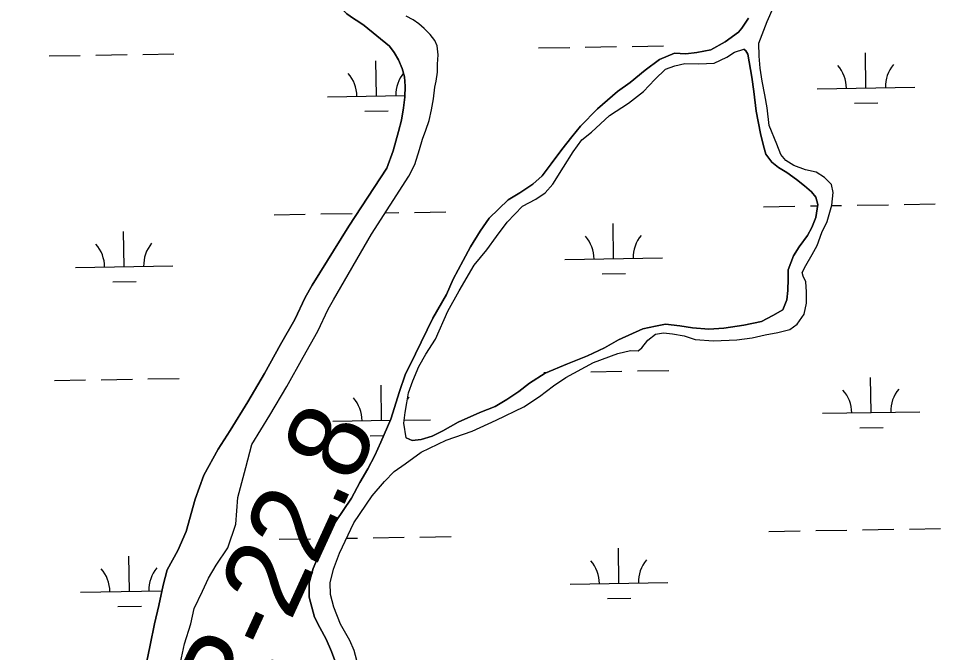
# Model space of a CAD drawing. Extents: x 3855477 to 3893699, y 299188 to 325115.
# Drawn here: x 3867459 to 3868405, y 315089 to 315738 of the extents above; entities that cross this region are included whole.
import ezdxf

# ---------------------------------------------------------------- set-up
doc = ezdxf.new("R2010")
doc.units = 0
for name, color, linetype in [('V-RIVR-EDGE', 7, 'Continuous'), ('V-RIVR-RANG-IDEN', 7, 'Continuous'), ('V-TOPO-SHOR', 7, 'Continuous'), ('V-WETL-SWMP', 7, 'Continuous')]:
    doc.layers.add(name, color=color, linetype=linetype)

msp = doc.modelspace()

# ---------------------------------------------------------------- linework, layer by layer
at = {"layer": 'V-RIVR-EDGE'}
msp.add_spline([(3862579.14, 316706.58), (3862618.94, 316682.57), (3862652.77, 316666.14), (3862683.04, 316656.5), (3862696.18, 316652.88), (3862701.35, 316646.89), (3862715.28, 316640.08), (3862730.01, 316634.47), (3862738.78, 316633.65), (3862748.32, 316626.05), (3862763.45, 316620.43), (3862771.01, 316614.84), (3862792.51, 316606.02), (3862806.84, 316598.81), (3862817.99, 316594.4), (3862834.31, 316586.78), (3862853.02, 316578.37), (3862861.77, 316570.77), (3862880.08, 316564.75), (3862890.05, 316564.73), (3862900.01, 316564.3), (3862907.58, 316561.49), (3862923.9, 316554.68), (3862944.6, 316544.66), (3862975.64, 316529.04), (3863008.68, 316511.03), (3863036.93, 316493.42), (3863051.26, 316484.22), (3863059.61, 316479.82), (3863073.14, 316469.42), (3863078.7, 316461.84), (3863091.04, 316455.43), (3863113.73, 316446.6), (3863137.23, 316440.57), (3863166.3, 316430.53), (3863183.42, 316425.71), (3863207.7, 316412.1), (3863228, 316399.69), (3863238.35, 316395.68), (3863252.68, 316390.47), (3863259.44, 316385.27), (3863266.6, 316378.08), (3863269.37, 316370.9), (3863279.32, 316363.3), (3863294.44, 316355.69), (3863309.17, 316346.89), (3863343, 316331.26), (3863355.34, 316322.06), (3863380.4, 316304.47), (3863423.37, 316277.26), (3863452.02, 316258.46), (3863472.72, 316247.65), (3863532.42, 316214.82), (3863576.2, 316192.79), (3863612.02, 316173.97), (3863662.97, 316147.94), (3863701.98, 316129.91), (3863762.09, 316101.46), (3863803.49, 316080.64), (3863847.67, 316056.62), (3863876.33, 316044.19), (3863896.63, 316031.79), (3863917.72, 316020.58), (3863971.85, 315991.35), (3864020.81, 315966.12), (3864054.23, 315946.51), (3864091.65, 315926.89), (3864114.73, 315913.68), (3864131.85, 315906.86), (3864146.97, 315897.66), (3864174.04, 315883.64), (3864183.18, 315874.06), (3864194.33, 315870.44), (3864207.47, 315866.82), (3864224.19, 315858.81), (3864239.32, 315850.4), (3864262.4, 315839.98), (3864273.56, 315837.17), (3864288.68, 315830.35), (3864303.82, 315827.93), (3864315.37, 315825.11), (3864338.47, 315817.08), (3864360.77, 315810.65), (3864391.41, 315792.24), (3864418.87, 315776.23), (3864435.97, 315762.24), (3864459.04, 315741.86), (3864510.37, 315709.85), (3864535.44, 315695.84), (3864548.97, 315685.44), (3864561.3, 315675.85), (3864568.85, 315666.66), (3864582.37, 315656.66), (3864595.1, 315647.07), (3864600.67, 315641.08), (3864607.02, 315633.09), (3864612.59, 315626.3), (3864620.15, 315622.69), (3864637.27, 315615.88), (3864659.57, 315609.05), (3864678.28, 315601.03), (3864697.4, 315595.4), (3864745.56, 315571.77), (3864769.85, 315563.74), (3864787.37, 315555.73), (3864811.24, 315540.52), (3864821.2, 315537.71), (3864833.16, 315537.68), (3864842.32, 315536.46), (3864849.48, 315531.26), (3864857.43, 315522.87), (3864872.16, 315516.86), (3864908, 315506.01), (3864925.13, 315500.39), (3864937.87, 315498.76), (3864948.62, 315491.56), (3864956.98, 315489.55), (3864964.15, 315487.54), (3865017.51, 315468.28), (3865068.47, 315449.82), (3865096.34, 315439.39), (3865128.59, 315424.96), (3865154.87, 315414.93), (3865175.96, 315401.73), (3865212.19, 315385.7), (3865243.63, 315368.48), (3865263.13, 315356.48), (3865277.85, 315348.07), (3865296.96, 315338.06), (3865316.47, 315331.24), (3865337.16, 315318.04), (3865369.39, 315298.43), (3865405.2, 315275.22), (3865431.87, 315259.61), (3865448.19, 315254), (3865473.66, 315238.39), (3865499.13, 315224.78), (3865515.06, 315217.96), (3865531.77, 315209.15), (3865549.68, 315199.54), (3865571.18, 315191.52), (3865609, 315173.09), (3865653.97, 315145.48), (3865693.76, 315123.07), (3865732.77, 315101.85), (3865776.94, 315077.43), (3865798.43, 315063.82), (3865826.69, 315046.62), (3865853.35, 315032.6), (3865883.2, 315017.39), (3865895.15, 315011.38), (3865904.29, 315003.78), (3865913.04, 314994.59), (3865919.8, 314990.19), (3865927.77, 314987.38), (3865939.71, 314983.37), (3865950.47, 314980.55), (3865961.62, 314976.54), (3865977.53, 314967.34), (3866028.88, 314942.9), (3866056.75, 314928.48), (3866076.64, 314915.28), (3866096.53, 314901.68), (3866120.41, 314888.47), (3866143.9, 314878.05), (3866161.41, 314867.25), (3866178.14, 314862.82), (3866201.24, 314856.79), (3866223.14, 314850.36), (3866245.83, 314837.55), (3866263.73, 314827.14), (3866282.84, 314818.72), (3866292.41, 314818.7), (3866300.78, 314818.28), (3866309.94, 314816.27), (3866326.66, 314808.65), (3866348.53, 314791.06), (3866360.08, 314786.25), (3866377.59, 314778.64), (3866387.55, 314775.02), (3866394.31, 314767.44), (3866401.87, 314762.24), (3866413.81, 314757.03), (3866423.36, 314751.42), (3866432.12, 314749.81), (3866437.69, 314746.21), (3866445.65, 314739.41), (3866454.4, 314732.22), (3866485.45, 314718.99), (3866510.53, 314708.56), (3866533.21, 314691.37), (3866541.97, 314691.35), (3866549.94, 314690.93), (3866556.31, 314686.53), (3866561.87, 314678.55), (3866573.8, 314670.15), (3866598.9, 314663.71), (3866631.14, 314649.28), (3866660.61, 314640.44), (3866694.86, 314628.4), (3866748.2, 314604.36), (3866780.45, 314591.52), (3866811.1, 314575.51), (3866846.93, 314561.47), (3866895.5, 314539.03), (3866932.13, 314524.59), (3866954.81, 314513.38), (3866988.26, 314500.54), (3867018.51, 314486.52), (3867041.2, 314475.3), (3867068.66, 314458.5), (3867097.31, 314440.09), (3867123.99, 314432.46), (3867147.11, 314433.2), (3867169.41, 314427.96), (3867197.28, 314417.13), (3867215.2, 314410.71), (3867238.69, 314401.49), (3867251.43, 314396.27), (3867258.61, 314395.86), (3867271.36, 314397.42), (3867288.1, 314397.78), (3867302.45, 314396.15), (3867345.46, 314385.28), (3867427.5, 314359.57), (3867438.25, 314357.95), (3867445.03, 314357.93), (3867453.42, 314369.47), (3867458.24, 314381.41), (3867462.26, 314395.75), (3867462.28, 314404.12), (3867460.7, 314411.7), (3867457.12, 314414.1), (3867450.75, 314416.11), (3867442.78, 314416.52), (3867438.8, 314420.12), (3867443.19, 314422.1), (3867451.58, 314428.06), (3867458.77, 314437.21), (3867459.58, 314442.79), (3867460, 314450.75), (3867463.6, 314455.13), (3867470.8, 314463.88), (3867472, 314469.46), (3867472.42, 314477.03), (3867471.64, 314485), (3867465.71, 314504.54), (3867463.75, 314514.51), (3867463.37, 314524.48), (3867464.21, 314541.21), (3867469.07, 314571.09), (3867474.67, 314579.84), (3867478.26, 314581.43), (3867485.04, 314582.61), (3867525.27, 314574.94), (3867536.02, 314568.93), (3867545.17, 314565.72), (3867555.14, 314566.49), (3867569.88, 314566.06), (3867581.03, 314559.65), (3867584.99, 314552.07), (3867591.75, 314543.69), (3867611.65, 314532.88), (3867627.95, 314518.09), (3867650.21, 314493.33), (3867659.75, 314484.93), (3867663.31, 314472.97), (3867663.27, 314455.43), (3867660.06, 314447.47), (3867647.3, 314446.31), (3867632.15, 314444.75), (3867612.61, 314438.42), (3867582.29, 314425.34)], degree=3, dxfattribs=at)
at = {"layer": 'V-TOPO-SHOR'}
for points in [[(3868218.1, 315713.14), (3868226.67, 315735.31), (3868233.19, 315749.95), (3868239.3, 315764.2), (3868247.43, 315781.61), (3868261.62, 315808.1), (3868272.13, 315825.08), (3868281.8, 315837.71), (3868289.48, 315850.35), (3868298.81, 315868.14), (3868310.55, 315889.09), (3868319.69, 315910.88)], [(3867851.71, 315633.98), (3867854.01, 315646.79), (3867855.13, 315657.6), (3867855.68, 315669.13), (3867855.06, 315678.51), (3867852.7, 315687.19), (3867848.89, 315695.89), (3867844.5, 315703.43), (3867839.52, 315709.83), (3867813.71, 315731.01), (3867808.13, 315734.96), (3867802.54, 315738.34), (3867795.95, 315743.16), (3867790.39, 315748.56), (3867786.26, 315753.79), (3867783.71, 315759.16), (3867781.89, 315763.94), (3867780.23, 315771.02), (3867779.59, 315778.39), (3867779.22, 315784.91), (3867777.42, 315800.62)], [(3867782.33, 315450.08), (3867821.1, 315517.18), (3867859.35, 315576.78), (3867865.67, 315588.54), (3867870.3, 315604.07), (3867873.44, 315614.57), (3867876.85, 315624.05), (3867880.13, 315633.68), (3867882.55, 315644.77), (3867884.54, 315655.85), (3867886.11, 315668.09), (3867887.47, 315673.99), (3867888.72, 315683.36), (3867888.95, 315691.58), (3867889.34, 315701.24), (3867888.42, 315710.33), (3867886.02, 315715.84), (3867881.33, 315721.95), (3867875.19, 315728.07), (3867869.61, 315732.88), (3867863.74, 315736.98), (3867856.71, 315740.81)], [(3868200.93, 315728.44), (3868207.79, 315738.71)], [(3867785.48, 315074.96), (3867780.07, 315089.72), (3867774.63, 315102.1), (3867768, 315114.09), (3867762.54, 315124.88), (3867757.19, 315145.21), (3867757.34, 315159.92), (3867761.47, 315174.58), (3867767.58, 315189.23), (3867773.29, 315203.08), (3867784.22, 315222.45), (3867800.77, 315246.92), (3867809.28, 315262.73), (3867817.38, 315276.96), (3867824.67, 315290.4), (3867830.78, 315304.25), (3867840.96, 315327.6), (3867850, 315356.13), (3867855.74, 315373.16), (3867866.3, 315394.52), (3867884.17, 315431.3), (3867897.93, 315455.41), (3867904.85, 315471.24), (3867914.99, 315490.22), (3867922.69, 315504.45), (3867932.39, 315520.25), (3867941.67, 315533.67), (3867961.35, 315552.54), (3867973.34, 315559.58), (3867986.55, 315568.58), (3867996.18, 315577.23), (3868005.45, 315589.46), (3868016.34, 315604.05), (3868026.41, 315617.07), (3868035.27, 315628.1), (3868052.94, 315645.81), (3868073.4, 315663.49), (3868086.21, 315672.89), (3868101.85, 315685.45), (3868116.27, 315696.44), (3868131.84, 315702.63), (3868143.36, 315702.12), (3868154.51, 315703.59), (3868168.85, 315706.23), (3868183.64, 315714.42), (3868197.25, 315724.22), (3868200.93, 315728.44)], [(3867807.33, 315075.42), (3867803.51, 315090.57), (3867798.85, 315100.95), (3867789.49, 315117.74), (3867782.51, 315134.91), (3867779.06, 315148.06), (3867778.79, 315159.99), (3867782.12, 315173.87), (3867788.25, 315190.5), (3867802.88, 315221.36), (3867821.85, 315248.99), (3867834.33, 315263.96), (3867844.37, 315274.2), (3867855.58, 315282.03), (3867872, 315293.79), (3867897.57, 315306.24), (3867924.3, 315315.51), (3867949.06, 315326.78), (3867977.42, 315340.4), (3867993.43, 315350.97), (3868007.86, 315361.95), (3868020.27, 315370.57), (3868048.65, 315385.78), (3868073.79, 315395.06), (3868086.54, 315398.11), (3868094.49, 315397.63), (3868098.1, 315400.77), (3868104.54, 315408.65), (3868112.16, 315414.93), (3868120.52, 315416.04), (3868129.65, 315415.15), (3868141.55, 315413.04), (3868153.04, 315409.34), (3868171.71, 315407.96), (3868195.57, 315408.91), (3868211.5, 315411.12), (3868224.65, 315414.17), (3868237.79, 315416.42), (3868250.14, 315419.47), (3868257.35, 315424.96), (3868264.62, 315435.22), (3868267.12, 315446.73), (3868267.24, 315458.25), (3868266.55, 315468.59), (3868263.83, 315474.19), (3868262.67, 315478.17), (3868266.32, 315485.29), (3868272.8, 315496.36), (3868278.06, 315505.84), (3868282.97, 315518.91), (3868288.26, 315530.38), (3868293.2, 315547.03), (3868294.53, 315560.13), (3868292.62, 315568.1), (3868285.54, 315575.33), (3868276.85, 315580.98), (3868266.14, 315583.08), (3868254.26, 315587.58), (3868245.97, 315592.83), (3868240.87, 315598.85), (3868236.6, 315609.62), (3868228.85, 315628.78), (3868226.65, 315646.69), (3868224.4, 315660.23), (3868221.77, 315674.17), (3868219.52, 315687.32), (3868218.45, 315699.65), (3868218.1, 315713.14)], [(3867856.55, 315308.62), (3867854.32, 315323.75), (3867855.63, 315334.47), (3867857.32, 315344.39), (3867859.02, 315354.71), (3867863.52, 315366.98), (3867869.63, 315381.63), (3867876.92, 315394.27), (3867886.61, 315409.67), (3867899.24, 315438.56), (3867910.98, 315459.11), (3867926.36, 315485.59), (3867939.24, 315501.36), (3867949.31, 315514.77), (3867960.2, 315529.76), (3867975.87, 315545.9), (3867989.46, 315553.31), (3867999.07, 315559.57), (3868007.11, 315568.63), (3868018.02, 315586.01), (3868027.73, 315601.81), (3868036.6, 315614.04), (3868046.62, 315621.89), (3868065.08, 315638.79), (3868084.69, 315651.71), (3868099.92, 315663.47), (3868111.57, 315675.67), (3868122.42, 315686.3), (3868131.99, 315689.78), (3868142.35, 315692.05), (3868156.66, 315691.91), (3868172.57, 315692.54), (3868185.35, 315698.77), (3868193.35, 315703.85), (3868202.93, 315706.93)], [(3867856.55, 315308.62), (3867862.88, 315305.77), (3867872.04, 315306.87), (3867883.2, 315310.33), (3867894.39, 315315.78), (3867909.99, 315324.77), (3867932.35, 315334.47), (3867947.92, 315340.67), (3867959.91, 315347.7), (3867972.32, 315355.92), (3867983.14, 315364.56), (3867999.15, 315374.73), (3868021.91, 315384.43), (3868042.66, 315392.56), (3868059.84, 315400.73), (3868074.23, 315408.93), (3868099.39, 315420.2), (3868112.14, 315422.85), (3868122.5, 315425.13), (3868137.19, 315423.39), (3868150.29, 315421.27), (3868166.97, 315419.9), (3868182.48, 315420.93), (3868202.79, 315423.9), (3868221.11, 315427.69), (3868232.7, 315433.93), (3868242.7, 315439.79), (3868246.78, 315450.08), (3868248.07, 315459.61), (3868248.2, 315471.53), (3868248.29, 315480.67), (3868253.61, 315494.93), (3868259.67, 315504.41), (3868268.13, 315515.85), (3868272.59, 315524.15), (3868276.67, 315534.44), (3868278.8, 315547.54), (3868276.49, 315555.12), (3868272.18, 315560.73), (3868265.08, 315566.76), (3868256.8, 315573.21), (3868246.94, 315580.47), (3868238.25, 315585.72), (3868231.54, 315590.96), (3868225.27, 315599.37), (3868222.97, 315607.74), (3868219.92, 315620.49), (3868215.39, 315643.2), (3868213.21, 315663.5), (3868210.98, 315678.23), (3868208.36, 315693.76), (3868206.85, 315701.72), (3868204.9, 315705.32), (3868202.93, 315706.93)], [(3867760.38, 315465.01), (3867797.82, 315525.5), (3867836.93, 315584.94), (3867843.46, 315602.76), (3867848.86, 315622.61), (3867851.71, 315633.98)], [(3867590.42, 315077.87), (3867594.19, 315096.16), (3867598.8, 315118.01), (3867602.97, 315136.68), (3867607.57, 315157.74), (3867611.71, 315173.23), (3867622.67, 315193.03), (3867631.23, 315212.46), (3867640.34, 315245.81), (3867649.35, 315270.41), (3867663.97, 315296.94), (3867676.11, 315315.93), (3867694.34, 315345.61), (3867711.36, 315374.5), (3867727.99, 315404.2), (3867742.6, 315429.93), (3867753.19, 315452.52), (3867760.38, 315465.01)], [(3867625.38, 315078.35), (3867629.32, 315097.43), (3867635.86, 315117.85), (3867639.19, 315133.65), (3867648.02, 315151.35), (3867653.97, 315164.67), (3867661.9, 315177.92), (3867673.68, 315195.84), (3867682.11, 315220.07), (3867684.13, 315247.35), (3867692.25, 315278.18), (3867698.53, 315301.88), (3867717.01, 315331.97), (3867734.3, 315361.32), (3867751.04, 315391.2), (3867766.12, 315417.77), (3867776.67, 315440.28), (3867782.33, 315450.08)]]:
    msp.add_lwpolyline(points, dxfattribs=at)
at = {"layer": 'V-WETL-SWMP'}
for p, q in [((3867538.57, 315700.78), (3867570.57, 315701.3)), ((3867586.56, 315701.56), (3867618.56, 315702.08)), ((3867992.34, 315708.2), (3868024.34, 315708.72)), ((3868040.34, 315708.98), (3868072.33, 315709.51)), ((3868088.33, 315709.77), (3868120.33, 315710.29)), ((3868328, 315667.19), (3868327.41, 315703.19)), ((3867490.58, 315700), (3867522.57, 315700.52)), ((3867826.13, 315659.03), (3867825.55, 315695.02)), ((3868278.01, 315666.38), (3868377.99, 315668)), ((3867776.14, 315658.21), (3867855.22, 315659.5)), ((3868316.25, 315651.57), (3868340.25, 315651.96)), ((3867814.39, 315643.4), (3867838.38, 315643.8)), ((3868223.1, 315545.39), (3868255.1, 315545.91)), ((3868271.1, 315546.17), (3868278.59, 315546.29)), ((3868293.05, 315546.53), (3868303.12, 315546.7)), ((3868319.11, 315546.96), (3868351.11, 315547.48)), ((3868367.11, 315547.74), (3868399.1, 315548.26)), ((3867721.26, 315537.23), (3867753.25, 315537.75)), ((3867769.25, 315538.02), (3867801.25, 315538.54)), ((3867835.18, 315539.12), (3867849.17, 315539.35)), ((3867865.16, 315539.61), (3867897.16, 315540.13)), ((3868069.36, 315492.14), (3868068.77, 315528.13)), ((3867567.51, 315483.98), (3867566.93, 315519.98)), ((3867517.52, 315483.17), (3867617.51, 315484.79)), ((3868019.36, 315491.32), (3868119.35, 315492.95)), ((3868057.61, 315476.51), (3868081.61, 315476.9)), ((3867555.77, 315468.36), (3867579.76, 315468.75)), ((3867997.84, 315375.52), (3868001.15, 315375.58)), ((3868045.86, 315376.31), (3868077.85, 315376.83)), ((3868093.85, 315377.09), (3868125.85, 315377.61)), ((3868333.42, 315334.56), (3868332.83, 315370.55)), ((3867496, 315367.37), (3867527.99, 315367.89)), ((3867543.99, 315368.15), (3867575.98, 315368.67)), ((3867591.98, 315368.93), (3867623.98, 315369.45)), ((3867831.47, 315326.43), (3867830.89, 315362.42)), ((3868283.43, 315333.74), (3868383.41, 315335.37)), ((3867781.48, 315325.61), (3867840.51, 315326.58)), ((3867854.69, 315326.76), (3867881.55, 315327.19)), ((3868321.67, 315318.93), (3868345.67, 315319.33)), ((3867819.73, 315310.8), (3867833.73, 315311.03)), ((3868228.55, 315212.76), (3868260.54, 315213.28)), ((3868276.54, 315213.55), (3868308.54, 315214.07)), ((3868324.53, 315214.33), (3868356.53, 315214.85)), ((3868372.53, 315215.11), (3868404.52, 315215.63)), ((3867726.6, 315204.63), (3867758.6, 315205.15)), ((3867774.59, 315205.41), (3867774.6, 315205.42)), ((3867795.46, 315205.71), (3867806.7, 315205.89)), ((3867822.69, 315206.15), (3867854.69, 315206.67)), ((3867870.69, 315206.93), (3867902.68, 315207.45)), ((3868074.8, 315159.51), (3868074.22, 315195.51)), ((3867572.93, 315151.35), (3867572.35, 315187.35)), ((3868024.81, 315158.7), (3868124.79, 315160.32)), ((3867522.94, 315150.54), (3867606.29, 315151.89)), ((3868063.05, 315143.89), (3868087.05, 315144.28)), ((3867561.19, 315135.73), (3867585.18, 315136.12))]:
    msp.add_line(p, q, dxfattribs=at)
for points in [[(3868218.45, 315699.65), (3868218.1, 315713.14), (3868226.67, 315735.31), (3868233.19, 315749.95)], [(3867625.38, 315078.35), (3867629.32, 315097.43), (3867635.86, 315117.85), (3867639.19, 315133.65), (3867648.02, 315151.35), (3867653.97, 315164.67), (3867661.9, 315177.92), (3867673.68, 315195.84), (3867682.11, 315220.07), (3867684.13, 315247.35), (3867692.25, 315278.18), (3867698.53, 315301.88), (3867717.01, 315331.97), (3867734.3, 315361.32), (3867751.04, 315391.2), (3867766.12, 315417.77), (3867776.67, 315440.28), (3867782.33, 315450.08), (3867821.1, 315517.18), (3867859.35, 315576.78), (3867865.67, 315588.54), (3867870.3, 315604.07), (3867873.44, 315614.57), (3867876.85, 315624.05), (3867880.13, 315633.68), (3867882.55, 315644.76), (3867884.54, 315655.85), (3867886.11, 315668.09), (3867887.47, 315673.99), (3867888.72, 315683.36), (3867888.95, 315691.58), (3867889.33, 315701.24), (3867888.42, 315710.33), (3867886.02, 315715.84), (3867881.33, 315721.95), (3867875.19, 315728.07), (3867869.61, 315732.88), (3867863.74, 315736.98), (3867856.71, 315740.81)], [(3867795.95, 315743.16), (3867802.54, 315738.34), (3867808.13, 315734.96), (3867813.71, 315731.01), (3867839.52, 315709.83), (3867844.5, 315703.43), (3867848.89, 315695.89), (3867852.7, 315687.19), (3867855.06, 315678.51)], [(3868207.79, 315738.71), (3868200.93, 315728.44), (3868197.25, 315724.22), (3868183.64, 315714.42), (3868168.85, 315706.23), (3868154.51, 315703.59), (3868143.36, 315702.12), (3868131.84, 315702.63), (3868116.27, 315696.43), (3868101.85, 315685.45), (3868086.21, 315672.89), (3868073.4, 315663.49), (3868052.94, 315645.81), (3868035.27, 315628.1), (3868026.41, 315617.07), (3868016.34, 315604.05), (3868005.45, 315589.46), (3867996.18, 315577.23), (3867986.55, 315568.58), (3867973.34, 315559.58), (3867961.35, 315552.54), (3867941.67, 315533.67), (3867932.39, 315520.25), (3867922.69, 315504.45), (3867914.99, 315490.22), (3867904.85, 315471.24), (3867897.93, 315455.41), (3867884.17, 315431.3), (3867866.3, 315394.52), (3867855.74, 315373.16), (3867850, 315356.13), (3867840.96, 315327.6), (3867830.78, 315304.25), (3867824.68, 315290.4), (3867817.38, 315276.96), (3867809.28, 315262.74), (3867800.77, 315246.92), (3867784.22, 315222.45), (3867773.29, 315203.08), (3867767.58, 315189.23), (3867761.47, 315174.58), (3867757.34, 315159.92), (3867757.19, 315145.21), (3867762.54, 315124.88), (3867768, 315114.09), (3867774.63, 315102.1), (3867780.07, 315089.72), (3867785.48, 315074.96)], [(3867807.33, 315075.42), (3867803.52, 315090.57), (3867798.85, 315100.95), (3867789.48, 315117.74), (3867782.51, 315134.91), (3867779.07, 315148.06), (3867778.79, 315159.99), (3867782.12, 315173.87), (3867788.25, 315190.5), (3867802.88, 315221.36), (3867821.85, 315248.99), (3867834.33, 315263.96), (3867844.37, 315274.2), (3867855.58, 315282.03), (3867872, 315293.79), (3867897.57, 315306.24), (3867924.3, 315315.51), (3867949.06, 315326.78), (3867977.42, 315340.4), (3867993.43, 315350.97), (3868007.86, 315361.95), (3868020.27, 315370.57), (3868048.65, 315385.78), (3868073.79, 315395.06), (3868086.54, 315398.1), (3868094.49, 315397.63), (3868098.1, 315400.77), (3868104.54, 315408.65), (3868112.16, 315414.93), (3868120.52, 315416.04), (3868129.65, 315415.15), (3868141.55, 315413.04), (3868153.04, 315409.34), (3868171.71, 315407.96), (3868195.57, 315408.91), (3868211.5, 315411.12), (3868224.65, 315414.17), (3868237.79, 315416.42), (3868250.14, 315419.47), (3868257.35, 315424.96), (3868264.62, 315435.22), (3868267.12, 315446.73), (3868267.24, 315458.25), (3868266.55, 315468.59), (3868263.83, 315474.19), (3868262.67, 315478.17), (3868266.32, 315485.29), (3868272.8, 315496.36), (3868278.06, 315505.84), (3868282.97, 315518.91), (3868288.26, 315530.38), (3868293.2, 315547.03), (3868294.53, 315560.13), (3868292.62, 315568.1), (3868285.54, 315575.33), (3868276.85, 315580.98), (3868266.14, 315583.08), (3868254.26, 315587.58), (3868245.97, 315592.83), (3868240.86, 315598.85), (3868236.6, 315609.62), (3868228.85, 315628.78), (3868226.65, 315646.7), (3868224.4, 315660.23), (3868221.77, 315674.17), (3868219.52, 315687.32), (3868218.45, 315699.65)], [(3867855.06, 315678.51), (3867855.68, 315669.13), (3867855.13, 315657.6), (3867854.01, 315646.79), (3867851.71, 315633.98), (3867848.86, 315622.61), (3867843.46, 315602.76), (3867836.93, 315584.94), (3867797.82, 315525.5), (3867760.38, 315465.01), (3867753.18, 315452.52), (3867742.6, 315429.93), (3867727.99, 315404.2), (3867711.36, 315374.5), (3867694.34, 315345.61), (3867676.11, 315315.93), (3867663.97, 315296.94), (3867649.36, 315270.41), (3867640.34, 315245.81), (3867631.23, 315212.45), (3867622.67, 315193.03), (3867611.71, 315173.23), (3867607.57, 315157.74), (3867602.97, 315136.68), (3867598.8, 315118.01), (3867594.19, 315096.15), (3867590.42, 315077.87)]]:
    msp.add_lwpolyline(points, dxfattribs=at)
msp.add_lwpolyline([(3867856.55, 315308.62), (3867854.32, 315323.75), (3867855.63, 315334.47), (3867857.32, 315344.39), (3867859.02, 315354.71), (3867863.52, 315366.98), (3867869.63, 315381.63), (3867876.92, 315394.27), (3867886.61, 315409.68), (3867899.24, 315438.56), (3867910.98, 315459.11), (3867926.35, 315485.59), (3867939.24, 315501.36), (3867949.31, 315514.77), (3867960.2, 315529.76), (3867975.87, 315545.9), (3867989.46, 315553.31), (3867999.07, 315559.57), (3868007.11, 315568.63), (3868018.02, 315586.01), (3868027.73, 315601.81), (3868036.6, 315614.04), (3868046.62, 315621.89), (3868065.08, 315638.79), (3868084.69, 315651.71), (3868099.92, 315663.47), (3868111.57, 315675.68), (3868122.42, 315686.3), (3868131.99, 315689.78), (3868142.35, 315692.05), (3868156.66, 315691.91), (3868172.57, 315692.54), (3868185.35, 315698.77), (3868193.35, 315703.85), (3868202.93, 315706.93), (3868204.9, 315705.32), (3868206.85, 315701.72), (3868208.36, 315693.76), (3868210.98, 315678.23), (3868213.21, 315663.5), (3868215.39, 315643.2), (3868219.92, 315620.49), (3868222.97, 315607.74), (3868225.27, 315599.37), (3868231.54, 315590.96), (3868238.25, 315585.72), (3868246.94, 315580.47), (3868256.8, 315573.21), (3868265.08, 315566.76), (3868272.17, 315560.73), (3868276.49, 315555.12), (3868278.8, 315547.54), (3868276.67, 315534.44), (3868272.59, 315524.15), (3868268.13, 315515.85), (3868259.67, 315504.41), (3868253.61, 315494.93), (3868248.29, 315480.67), (3868248.2, 315471.53), (3868248.07, 315459.61), (3868246.78, 315450.08), (3868242.7, 315439.79), (3868232.7, 315433.93), (3868221.11, 315427.69), (3868202.79, 315423.9), (3868182.48, 315420.93), (3868166.97, 315419.9), (3868150.29, 315421.26), (3868137.19, 315423.39), (3868122.5, 315425.13), (3868112.14, 315422.85), (3868099.39, 315420.2), (3868074.23, 315408.93), (3868059.84, 315400.73), (3868042.66, 315392.56), (3868021.91, 315384.43), (3867999.15, 315374.73), (3867983.14, 315364.55), (3867972.32, 315355.92), (3867959.91, 315347.7), (3867947.91, 315340.67), (3867932.35, 315334.47), (3867909.99, 315324.76), (3867894.39, 315315.78), (3867883.2, 315310.33), (3867872.04, 315306.87), (3867862.88, 315305.77)], close=True, dxfattribs=at)
for centre, start, end in [((3867881.36, 315660.4), 141.03274, 181.70519), ((3868272.76, 315666.76), 0.16154, 41.7052), ((3868383.23, 315668.56), 140.16154, 181.7052), ((3867770.89, 315658.6), 0.16154, 41.7052), ((3868014.11, 315491.71), 0.16154, 41.7052), ((3868124.59, 315493.51), 140.16154, 181.7052), ((3867512.27, 315483.56), 0.16154, 41.7052), ((3867622.74, 315485.35), 140.16154, 181.70519), ((3868278.18, 315334.13), 0.16154, 41.7052), ((3868388.65, 315335.93), 140.16154, 181.7052), ((3867776.23, 315326), 0.16154, 41.7052), ((3867886.78, 315327.75), 140.16154, 145.00561), ((3868019.56, 315159.09), 0.16154, 41.7052), ((3868130.03, 315160.88), 140.16154, 181.7052), ((3867517.69, 315150.92), 0.16154, 41.7052), ((3867628.16, 315152.72), 140.16154, 181.70519)]:
    msp.add_arc(centre, 35.25, start, end, dxfattribs=at)

# ---------------------------------------------------------------- texts
at = {"layer": 'V-RIVR-RANG-IDEN'}
msp.add_text('R-22.8', height=83, rotation=65.39313, dxfattribs=at).set_placement((3867689.23, 315013.11))

doc.saveas('drawing.dxf')
